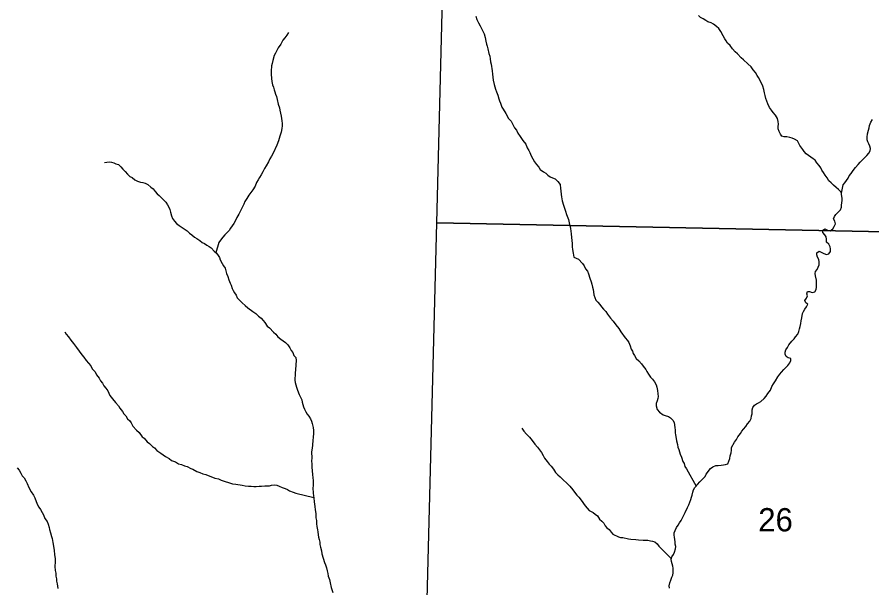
# Model space of a CAD drawing. Extents: x -10 to 158, y 8 to 33.
# Drawn here: x 41.588 to 43.128, y 17.212 to 18.239 of the extents above; entities that cross this region are included whole.
import ezdxf

# ---------------------------------------------------------------- set-up
doc = ezdxf.new("R2010")
doc.units = 0
for name, color, linetype in [('GM_X_Corporation', 7, 'Continuous'), ('GM_X_Minor_River', 7, 'Continuous'), ('GM_X_Section_Text', 7, 'Continuous')]:
    doc.layers.add(name, color=color, linetype=linetype)

msp = doc.modelspace()

# ---------------------------------------------------------------- linework, layer by layer
at = {"layer": 'GM_X_Corporation'}
for points in [[(42.3702, 18.8884), (43.3832, 18.8683), (43.3612, 17.8489), (42.3441, 17.8693)], [(43.3612, 17.8489), (43.3329, 16.8264), (42.3174, 16.8404), (42.3441, 17.8693)]]:
    msp.add_lwpolyline(points, close=True, dxfattribs=at)
at = {"layer": 'GM_X_Minor_River'}
for points in [[(42.4142, 18.2412), (42.4162, 18.2352), (42.4194, 18.2292), (42.4221, 18.2236), (42.4237, 18.2198), (42.4292, 18.2093), (42.4312, 18.2029), (42.4324, 18.1961), (42.4337, 18.1908), (42.4349, 18.187), (42.4357, 18.1825), (42.4377, 18.1738), (42.4393, 18.1689), (42.4402, 18.1644), (42.441, 18.1587), (42.4422, 18.1549), (42.4436, 18.1428), (42.4444, 18.1368), (42.4449, 18.1311), (42.4458, 18.1258), (42.4474, 18.1182), (42.4498, 18.1096), (42.4518, 18.1047), (42.4538, 18.099), (42.4558, 18.0922), (42.457, 18.0885), (42.4586, 18.0847), (42.461, 18.0775), (42.4637, 18.0734), (42.4684, 18.0659), (42.4734, 18.0569), (42.4781, 18.0521), (42.4839, 18.0404), (42.4874, 18.0359), (42.4902, 18.0307), (42.4944, 18.0247), (42.4987, 18.0172), (42.5041, 18.0108), (42.5069, 18.0044), (42.5096, 17.9996), (42.5116, 17.9958), (42.5139, 17.9898), (42.5171, 17.9845), (42.5202, 17.9789), (42.5237, 17.974), (42.5279, 17.9695), (42.5303, 17.9654), (42.5364, 17.961), (42.5406, 17.9588), (42.5437, 17.955), (42.5483, 17.9521), (42.5525, 17.9499), (42.557, 17.9485), (42.562, 17.9436), (42.5659, 17.938), (42.5668, 17.9312), (42.5673, 17.927), (42.5677, 17.9202), (42.5686, 17.9161), (42.5698, 17.9089), (42.5719, 17.901), (42.5734, 17.8972), (42.5758, 17.8904), (42.5775, 17.884), (42.581, 17.8753), (42.5826, 17.8693), (42.5847, 17.8591), (42.586, 17.8496), (42.5874, 17.8368), (42.5878, 17.8326), (42.5879, 17.8262), (42.5884, 17.8213), (42.5893, 17.8145), (42.5905, 17.8073), (42.5947, 17.8058)], [(43.0451, 17.8437), (43.0428, 17.8478), (43.0393, 17.8516), (43.0385, 17.8554), (43.043, 17.8585), (43.0475, 17.8559), (43.0521, 17.8548), (43.057, 17.8583), (43.0595, 17.8625), (43.0617, 17.8671), (43.0605, 17.872), (43.0585, 17.8762), (43.06, 17.8804), (43.0626, 17.8842), (43.0667, 17.8881), (43.0707, 17.8927), (43.0726, 17.8973), (43.0729, 17.9011), (43.0736, 17.9053), (43.0739, 17.9094), (43.0738, 17.9132), (43.0729, 17.9208), (43.0721, 17.9246), (43.0675, 17.929), (43.0629, 17.9327), (43.0582, 17.9368), (43.054, 17.9409), (43.0502, 17.945), (43.0467, 17.9499), (43.0432, 17.9551), (43.0401, 17.9596), (43.0373, 17.9641), (43.0358, 17.9679), (43.0323, 17.9724), (43.0284, 17.9769), (43.0253, 17.9817), (43.0215, 17.9843), (43.0173, 17.9873), (43.0134, 17.9906), (43.0092, 17.9936), (43.0054, 17.9973), (43.003, 18.0014), (42.998, 18.0082), (42.9956, 18.013), (42.9933, 18.0168), (42.9883, 18.0197), (42.9838, 18.0215), (42.9796, 18.0226), (42.9743, 18.0237), (42.9697, 18.024), (42.9655, 18.025), (42.9632, 18.0288), (42.9605, 18.0333), (42.9589, 18.0382), (42.9588, 18.0427), (42.9591, 18.0469), (42.959, 18.0514), (42.9574, 18.0567), (42.9539, 18.0627), (42.95, 18.0676), (42.9469, 18.0717), (42.9434, 18.0769), (42.9403, 18.0833), (42.9367, 18.0927), (42.9351, 18.098), (42.9343, 18.1033), (42.9327, 18.1093), (42.9311, 18.115), (42.9263, 18.1255), (42.9236, 18.1308), (42.9209, 18.1345), (42.9178, 18.1394), (42.9135, 18.1446), (42.91, 18.1499), (42.9042, 18.1551), (42.8966, 18.1625), (42.8923, 18.1663), (42.8854, 18.1733), (42.8816, 18.1767), (42.8765, 18.1823), (42.8723, 18.1883), (42.8677, 18.1927), (42.8653, 18.1965), (42.8626, 18.2002), (42.8599, 18.2059), (42.8556, 18.2137), (42.8521, 18.2186), (42.8475, 18.2227), (42.8425, 18.2268), (42.8379, 18.229), (42.8322, 18.2311), (42.8283, 18.2334), (42.8238, 18.2363), (42.8188, 18.2389), (42.815, 18.2422)], [(42.0772, 18.2118), (42.0739, 18.2068), (42.0702, 18.2022), (42.0669, 18.198), (42.0632, 18.1907), (42.0584, 18.1838), (42.0555, 18.1781), (42.0533, 18.1743), (42.0514, 18.1704), (42.0486, 18.1613), (42.0475, 18.156), (42.0465, 18.1518), (42.0459, 18.1423), (42.0456, 18.1366), (42.0465, 18.1287), (42.047, 18.1234), (42.0482, 18.1177), (42.0498, 18.1132), (42.051, 18.1086), (42.0522, 18.1049), (42.0538, 18.1004), (42.0554, 18.0966), (42.0566, 18.0909), (42.0586, 18.0826), (42.0606, 18.0762), (42.0611, 18.072), (42.0623, 18.0664), (42.0636, 18.0611), (42.0652, 18.0528), (42.0657, 18.0479), (42.0657, 18.0437), (42.0651, 18.0391), (42.0637, 18.0323), (42.0615, 18.0251), (42.059, 18.017), (42.0558, 18.009), (42.0492, 17.9945), (42.0463, 17.9892), (42.0433, 17.9846), (42.0408, 17.9792), (42.0367, 17.9719), (42.0338, 17.9669), (42.0309, 17.9608), (42.0275, 17.9558), (42.0246, 17.9505), (42.0224, 17.9467), (42.0195, 17.9417), (42.0169, 17.9352), (42.0125, 17.9287), (42.0058, 17.9187), (42.0018, 17.9129), (41.9985, 17.9076), (41.9967, 17.9026), (41.9926, 17.8946), (41.9901, 17.8896), (41.9875, 17.885), (41.9838, 17.8785), (41.982, 17.8743), (41.9783, 17.8678), (41.9758, 17.864), (41.9728, 17.8594), (41.9699, 17.8551), (41.9661, 17.8513), (41.9621, 17.8474), (41.9587, 17.8436), (41.9543, 17.8382), (41.9513, 17.8336), (41.9463, 17.8153)], [(43.0725, 17.9225), (43.076, 17.9375), (43.0786, 17.9414), (43.0845, 17.9498), (43.0867, 17.954), (43.09, 17.9582), (43.0941, 17.9636), (43.0982, 17.9686), (43.103, 17.9744), (43.1067, 17.9782), (43.1112, 17.9832), (43.1149, 17.9867), (43.1186, 17.9906), (43.122, 17.9948), (43.1245, 17.9986), (43.1248, 18.0032), (43.124, 18.007), (43.1221, 18.0111), (43.1201, 18.0149), (43.1189, 18.0186), (43.1192, 18.0236), (43.1198, 18.0296), (43.1216, 18.0361), (43.1227, 18.0403), (43.1234, 18.0445), (43.1255, 18.0506), (43.1285, 18.0552)], [(41.7456, 17.9778), (41.7539, 17.9787), (41.7581, 17.9784), (41.7623, 17.9774), (41.7661, 17.9755), (41.7707, 17.9741), (41.7753, 17.97), (41.7784, 17.9659), (41.783, 17.9614), (41.7872, 17.9566), (41.7911, 17.9528), (41.7953, 17.9506), (41.8003, 17.9466), (41.8052, 17.9444), (41.8106, 17.9422), (41.8147, 17.9415), (41.8189, 17.9404), (41.8239, 17.9383), (41.8293, 17.9334), (41.8331, 17.9305), (41.837, 17.9256), (41.8404, 17.9215), (41.8443, 17.9185), (41.8485, 17.9144), (41.852, 17.9107), (41.8558, 17.9062), (41.8593, 17.9013), (41.8617, 17.8972), (41.8633, 17.8931), (41.8645, 17.8885), (41.8661, 17.8818), (41.8681, 17.8772), (41.8716, 17.8724), (41.875, 17.8679), (41.88, 17.8642), (41.8873, 17.8594), (41.8946, 17.855), (41.8988, 17.8505), (41.903, 17.8475), (41.908, 17.8431), (41.9122, 17.8409), (41.9172, 17.8375), (41.9218, 17.8338), (41.9256, 17.832), (41.9302, 17.8287), (41.934, 17.8265), (41.9379, 17.8239), (41.9433, 17.8183), (41.9471, 17.8146), (41.9506, 17.8104), (41.9525, 17.8067), (41.9537, 17.8025), (41.9576, 17.7958), (41.96, 17.7917), (41.9627, 17.7875), (41.9655, 17.7781), (41.9675, 17.7725), (41.9695, 17.7664), (41.9719, 17.7608), (41.9735, 17.757), (41.9758, 17.751), (41.9774, 17.7472), (41.9797, 17.7435), (41.9825, 17.739), (41.9848, 17.7341), (41.9891, 17.7292), (41.9933, 17.7252), (41.9987, 17.7207), (42.0037, 17.7162), (42.0129, 17.7096), (42.0179, 17.7059), (42.0229, 17.7014), (42.0275, 17.6977), (42.0313, 17.6936), (42.0344, 17.6899), (42.0387, 17.6831), (42.0425, 17.6805), (42.0502, 17.6723), (42.0541, 17.6686), (42.0579, 17.6641), (42.0633, 17.66), (42.0671, 17.6571), (42.0717, 17.6537), (42.0756, 17.6496), (42.0795, 17.644), (42.0818, 17.6395), (42.0845, 17.6358), (42.0865, 17.6305), (42.09, 17.6268), (42.0908, 17.6215), (42.0902, 17.6139), (42.0896, 17.6044), (42.0889, 17.5991), (42.0887, 17.5941), (42.0883, 17.5904), (42.0884, 17.5858), (42.0892, 17.582), (42.0904, 17.5779), (42.0913, 17.5733), (42.0929, 17.5681), (42.0961, 17.5602)], [(42.8603, 17.4337), (42.8641, 17.4345), (42.8679, 17.4357), (42.8701, 17.4403), (42.8715, 17.4449), (42.8726, 17.4499), (42.874, 17.4556), (42.8746, 17.4601), (42.8749, 17.4647), (42.8801, 17.4746), (42.8838, 17.4792), (42.8863, 17.4842), (42.8908, 17.49), (42.8934, 17.4942), (42.8963, 17.498), (42.9004, 17.503), (42.9037, 17.5073), (42.9078, 17.5123), (42.9104, 17.5169), (42.911, 17.5218), (42.9117, 17.5256), (42.912, 17.5328), (42.9134, 17.537), (42.916, 17.5412), (42.9197, 17.5436), (42.9235, 17.5451), (42.9276, 17.5475), (42.9336, 17.5529), (42.9373, 17.5575), (42.9402, 17.5621), (42.9447, 17.5683), (42.9476, 17.5748), (42.9505, 17.5797), (42.9538, 17.5851), (42.9579, 17.592), (42.962, 17.5966), (42.9649, 17.6005), (42.969, 17.6055), (42.9764, 17.6124), (42.9798, 17.6174), (42.9816, 17.6212), (42.9815, 17.625), (42.977, 17.6264), (42.9731, 17.6287), (42.9712, 17.6328), (42.9715, 17.6366), (42.9726, 17.6408), (42.9755, 17.6446), (42.9777, 17.6496), (42.9833, 17.6561), (42.9873, 17.6604), (42.9899, 17.6642), (42.9944, 17.6688), (42.9958, 17.6738), (42.9969, 17.6784), (42.9983, 17.6829), (42.9994, 17.6879), (43, 17.6928), (43.0011, 17.6985), (43.0024, 17.7061), (43.0043, 17.7099), (43.0069, 17.7138), (43.0098, 17.718), (43.0124, 17.7226), (43.0086, 17.7252), (43.0066, 17.7297), (43.0095, 17.7339), (43.0114, 17.7377), (43.0105, 17.7415), (43.0116, 17.7457), (43.0154, 17.7454), (43.02, 17.7436), (43.0245, 17.7448), (43.0271, 17.749), (43.0277, 17.7536), (43.0277, 17.7574), (43.028, 17.7612), (43.0275, 17.7661), (43.0259, 17.7736), (43.0254, 17.7778), (43.0257, 17.7816), (43.0291, 17.7854), (43.0309, 17.7896), (43.0323, 17.7938), (43.0326, 17.7988), (43.0318, 17.8033), (43.0298, 17.8074), (43.0283, 17.8116), (43.0282, 17.8154), (43.0323, 17.8181), (43.0361, 17.8163), (43.0407, 17.8137), (43.0456, 17.8123), (43.0502, 17.8135), (43.0531, 17.8177), (43.053, 17.8223), (43.0522, 17.826), (43.0499, 17.8305), (43.0456, 17.8343), (43.0455, 17.8399), (43.0451, 17.8437)], [(42.5947, 17.8058), (42.5989, 17.8036), (42.6062, 17.7958), (42.6093, 17.7917), (42.6121, 17.7864), (42.6152, 17.7823), (42.6171, 17.7774), (42.6199, 17.7699), (42.6223, 17.7631), (42.6235, 17.7586), (42.6247, 17.7537), (42.6256, 17.7495), (42.626, 17.7453), (42.6269, 17.7397), (42.6304, 17.7303), (42.6343, 17.7265), (42.6378, 17.7221), (42.6405, 17.7183), (42.6443, 17.7138), (42.6486, 17.7094), (42.6517, 17.7049), (42.6571, 17.6978), (42.6614, 17.6925), (42.6664, 17.6858), (42.6718, 17.6791), (42.6757, 17.6731), (42.6835, 17.6622), (42.6873, 17.6573), (42.6897, 17.6536), (42.6924, 17.648), (42.694, 17.6419), (42.6964, 17.6382), (42.6979, 17.634), (42.6999, 17.6303), (42.703, 17.625), (42.708, 17.6206), (42.7126, 17.6157), (42.7157, 17.6112), (42.7204, 17.6052), (42.7223, 17.6015), (42.7255, 17.5966), (42.729, 17.5917), (42.7324, 17.588), (42.7359, 17.5831), (42.739, 17.5779), (42.7402, 17.5737), (42.7415, 17.5677), (42.7423, 17.5617), (42.7428, 17.5567), (42.7421, 17.5529), (42.741, 17.5487), (42.7392, 17.5442), (42.7393, 17.5396), (42.7409, 17.5336), (42.7452, 17.5287), (42.7517, 17.5239), (42.7555, 17.5225), (42.7612, 17.521), (42.765, 17.5185), (42.7689, 17.514), (42.7712, 17.5099), (42.7729, 17.5012), (42.7734, 17.4959), (42.7734, 17.4913), (42.7739, 17.4875), (42.7748, 17.4811), (42.7756, 17.4769), (42.7772, 17.4705), (42.7781, 17.4656), (42.7796, 17.4611), (42.7809, 17.457), (42.7824, 17.4532), (42.7844, 17.4475), (42.7872, 17.44), (42.7892, 17.4359), (42.7908, 17.431), (42.7935, 17.4265), (42.8108, 17.3954)], [(41.6741, 17.6729), (41.6768, 17.6688), (41.681, 17.6643), (41.6853, 17.6583), (41.69, 17.652), (41.695, 17.6449), (41.7051, 17.6314), (41.7085, 17.6273), (41.7124, 17.6213), (41.7171, 17.6168), (41.7209, 17.612), (41.7233, 17.6067), (41.7287, 17.6011), (41.7314, 17.5958), (41.7361, 17.5899), (41.7384, 17.585), (41.7423, 17.5805), (41.7446, 17.576), (41.7481, 17.5715), (41.7516, 17.5666), (41.7555, 17.5584), (41.7602, 17.5524), (41.7652, 17.5456), (41.7706, 17.5401), (41.7733, 17.5359), (41.7783, 17.53), (41.7807, 17.5254), (41.7838, 17.5217), (41.7873, 17.5165), (41.7911, 17.5131), (41.7935, 17.5094), (41.7966, 17.5034), (41.8031, 17.4959), (41.8081, 17.4918), (41.8132, 17.4843), (41.817, 17.4817), (41.8224, 17.475), (41.8266, 17.4724), (41.832, 17.4665), (41.8359, 17.4642), (41.8401, 17.4594), (41.847, 17.4546), (41.8554, 17.449), (41.8619, 17.445), (41.8661, 17.4417), (41.8734, 17.4391), (41.8791, 17.4358), (41.8841, 17.4344), (41.8898, 17.4318), (41.8947, 17.4308), (41.9012, 17.4271), (41.905, 17.426), (41.9119, 17.4216), (41.9176, 17.4198), (41.9229, 17.4176), (41.9279, 17.4166), (41.9443, 17.41), (41.9507, 17.4083), (41.9557, 17.4061), (41.9762, 17.3996), (41.9823, 17.399), (41.9937, 17.3969), (41.999, 17.3962), (42.0047, 17.3952), (42.01, 17.3953), (42.0145, 17.395), (42.0187, 17.395), (42.0244, 17.3955), (42.0281, 17.3956), (42.0342, 17.3957), (42.0383, 17.3961), (42.0425, 17.3962), (42.0463, 17.397), (42.0519, 17.3979), (42.0557, 17.3972), (42.0599, 17.3954), (42.0656, 17.3932), (42.071, 17.3914), (42.0752, 17.3896), (42.079, 17.387), (42.0855, 17.3845), (42.09, 17.383), (42.1223, 17.3749)], [(42.0961, 17.5602), (42.1011, 17.5504), (42.1016, 17.5466), (42.104, 17.5383), (42.1056, 17.5342), (42.1079, 17.5293), (42.1107, 17.5252), (42.1138, 17.5214), (42.1165, 17.5165), (42.1184, 17.5124), (42.1197, 17.5083), (42.1213, 17.5007), (42.1221, 17.4954), (42.1218, 17.4909), (42.1212, 17.4829), (42.1206, 17.4783), (42.12, 17.4692), (42.1193, 17.4635), (42.1186, 17.4574), (42.1188, 17.4457), (42.1186, 17.4408), (42.1187, 17.4351), (42.1191, 17.4294), (42.1196, 17.423), (42.1201, 17.4165), (42.1206, 17.4101), (42.1211, 17.4056), (42.1215, 17.3999), (42.1216, 17.3961), (42.1209, 17.3923), (42.1211, 17.3828), (42.1219, 17.3779), (42.1224, 17.3741), (42.1232, 17.3673), (42.1241, 17.3586), (42.125, 17.3529), (42.1259, 17.3461), (42.1264, 17.3382), (42.1272, 17.3333), (42.1277, 17.3276), (42.1282, 17.3227), (42.129, 17.317), (42.1298, 17.3132), (42.1303, 17.3079), (42.1311, 17.3034), (42.132, 17.2996), (42.1332, 17.2947), (42.1336, 17.2905), (42.1349, 17.2853), (42.1365, 17.2792), (42.1373, 17.2739), (42.1421, 17.2581), (42.1437, 17.2536), (42.1453, 17.2487), (42.1466, 17.243), (42.1478, 17.2381), (42.1486, 17.2336), (42.1506, 17.2272), (42.1519, 17.2215), (42.1539, 17.2128), (42.1567, 17.2041)], [(42.4971, 17.4997), (42.5009, 17.4941), (42.5056, 17.4889), (42.511, 17.4837), (42.5156, 17.4777), (42.5206, 17.4709), (42.5253, 17.4657), (42.5323, 17.456), (42.5354, 17.4507), (42.5381, 17.4459), (42.5428, 17.4395), (42.5466, 17.435), (42.5497, 17.4313), (42.554, 17.4257), (42.5579, 17.42), (42.5621, 17.416), (42.5659, 17.4119), (42.5698, 17.4085), (42.5798, 17.3988), (42.5833, 17.3951), (42.5887, 17.3887), (42.5918, 17.3843), (42.5964, 17.3794), (42.5995, 17.3753), (42.6041, 17.3701), (42.6115, 17.36), (42.6146, 17.3555), (42.6184, 17.3517), (42.6257, 17.3477), (42.6295, 17.3451), (42.6334, 17.3418), (42.6373, 17.3362), (42.6411, 17.3324), (42.6446, 17.3287), (42.6473, 17.3242), (42.6504, 17.3205), (42.6542, 17.3171), (42.6581, 17.3126), (42.6612, 17.3089), (42.6711, 17.3042), (42.6749, 17.3031), (42.6791, 17.3028), (42.689, 17.3007), (42.6935, 17.3), (42.7026, 17.2994), (42.7075, 17.2987), (42.7155, 17.2981), (42.7242, 17.2983), (42.7287, 17.2972), (42.7325, 17.2965), (42.7367, 17.2951), (42.7406, 17.2917), (42.7441, 17.2876), (42.7663, 17.2654)], [(41.5882, 17.4284), (41.5917, 17.424), (41.5948, 17.4187), (41.5976, 17.4142), (41.6011, 17.4101), (41.6042, 17.4052), (41.6061, 17.4003), (41.6093, 17.3932), (41.6136, 17.3849), (41.6179, 17.3789), (41.6202, 17.3744), (41.6246, 17.3631), (41.6273, 17.3575), (41.6304, 17.3534), (41.6335, 17.3477), (41.6359, 17.3436), (41.6383, 17.3372), (41.6421, 17.3316), (41.6441, 17.3271), (41.6457, 17.321), (41.6469, 17.3173), (41.6485, 17.3116), (41.6502, 17.3048), (41.6514, 17.301), (41.6526, 17.2939), (41.6547, 17.284), (41.6552, 17.2795), (41.6557, 17.2723), (41.6566, 17.2644), (41.6566, 17.2591), (41.6564, 17.2507), (41.6569, 17.2435), (41.6578, 17.2386), (41.6582, 17.2333), (41.6591, 17.2288), (41.6595, 17.2242), (41.6603, 17.2197), (41.6608, 17.2152), (41.6616, 17.2114)], [(42.7628, 17.2121), (42.7623, 17.2159), (42.7637, 17.2216), (42.7652, 17.2262), (42.7673, 17.2315), (42.7688, 17.2354), (42.7695, 17.2392), (42.7698, 17.2437), (42.7697, 17.2479), (42.7693, 17.2517), (42.7681, 17.2558), (42.7665, 17.2596), (42.766, 17.2641), (42.7671, 17.2683), (42.77, 17.2725), (42.7719, 17.2767), (42.7737, 17.2825), (42.7743, 17.2866), (42.7735, 17.2908), (42.7731, 17.2953), (42.7726, 17.2991), (42.7718, 17.3033), (42.7713, 17.3074), (42.7716, 17.3112), (42.7735, 17.3154), (42.7756, 17.3208), (42.7786, 17.325), (42.7812, 17.3292), (42.7841, 17.3334), (42.786, 17.3373), (42.7896, 17.3441), (42.7914, 17.348), (42.7954, 17.3571), (42.7976, 17.3617), (42.7994, 17.3663), (42.8012, 17.3716), (42.8027, 17.3755), (42.8038, 17.3793), (42.8048, 17.3846), (42.8063, 17.3888), (42.8088, 17.393), (42.8133, 17.3984), (42.8174, 17.403), (42.8218, 17.4073), (42.827, 17.413), (42.8292, 17.4169), (42.8366, 17.4269), (42.8411, 17.43), (42.8464, 17.4323), (42.8505, 17.4328), (42.8562, 17.4333), (42.8603, 17.4337)]]:
    msp.add_lwpolyline(points, dxfattribs=at)

# ---------------------------------------------------------------- texts
at = {"layer": 'GM_X_Section_Text'}
msp.add_text('26', height=0.04186, rotation=0, dxfattribs=at).set_placement((42.9229, 17.314))

doc.saveas('drawing.dxf')
